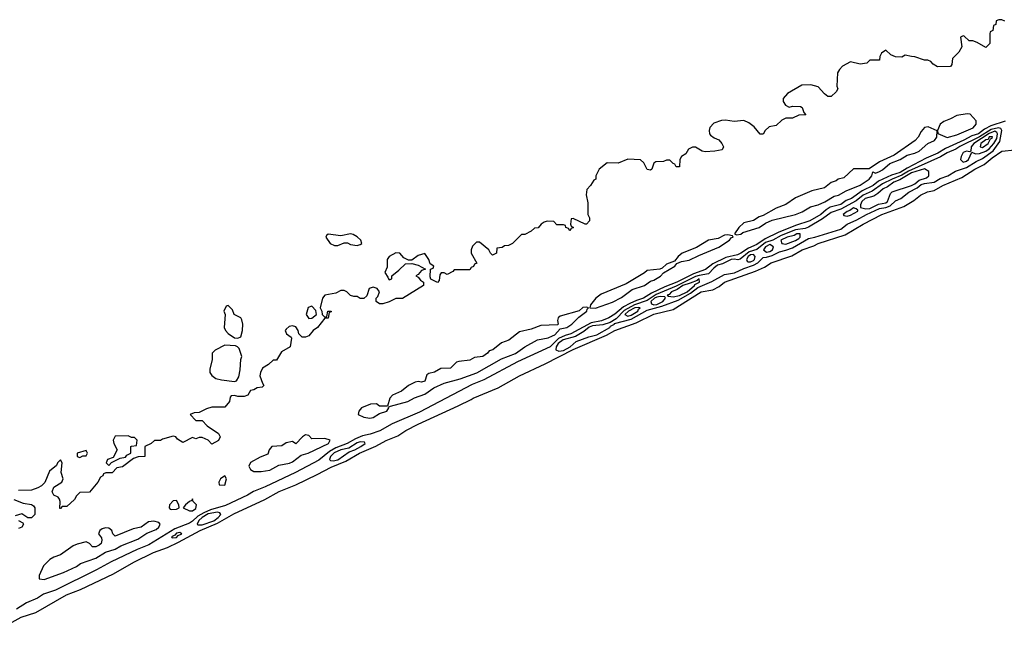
# Model space of a CAD drawing. Header units: inches. Extents: x 2701323 to 2964515, y 494916 to 722124.
# Tile 412 of 656: x 2952338 to 2958445, y 531946 to 535758. Entities that reach past the tile are written whole.
import ezdxf

# ---------------------------------------------------------------- set-up
doc = ezdxf.new("R2010")
doc.units = ezdxf.units.IN
doc.header["$MEASUREMENT"] = 0
doc.layers.add('C9553', color=7, linetype='Continuous')

msp = doc.modelspace()

# ---------------------------------------------------------------- linework, layer by layer
at = {"layer": 'C9553', "color": 2}
for points, elevation in [([(2958448.4, 535748.4), (2958430, 535758), (2958410, 535758), (2958394, 535750), (2958392.7, 535727.3), (2958378, 535722), (2958374, 535690), (2958358, 535682), (2958354, 535670), (2958354, 535610), (2958330, 535586), (2958276.4, 535616.4), (2958250, 535626), (2958227.3, 535627.3), (2958196.4, 535656.4), (2958190, 535658), (2958174, 535650), (2958182, 535590), (2958163.6, 535556.4), (2958123.6, 535516.4), (2958119.6, 535480.4), (2958110, 535468), (2958030, 535466), (2958003.1, 535483.1), (2957990, 535498), (2957970, 535508), (2957950, 535508), (2957890, 535528.7), (2957868.8, 535528.8), (2957830, 535538), (2957810, 535526), (2957770, 535528), (2957740.2, 535540.2), (2957710, 535568), (2957682, 535550), (2957672, 535530), (2957670, 535506), (2957610, 535506), (2957591.6, 535488.4), (2957550, 535481.2), (2957490, 535497.2), (2957442, 535470), (2957422, 535450), (2957411, 535429), (2957406.4, 535346.4), (2957411.2, 535328.8), (2957402, 535310), (2957370, 535282), (2957350, 535282), (2957330, 535297.2), (2957290, 535340.7), (2957245.5, 535354.5), (2957188.5, 535351.5), (2957099.9, 535300.1), (2957074, 535270), (2957074, 535250), (2957087.7, 535227.7), (2957110, 535216), (2957130, 535221), (2957179.6, 535219.6), (2957190, 535214), (2957202, 535182), (2957212.7, 535167.3), (2957170, 535166), (2957130, 535148), (2957090, 535148), (2957065.4, 535134.6), (2957030, 535102), (2956986.4, 535093.6), (2956962, 535070), (2956950, 535048), (2956930, 535048), (2956893.6, 535093.6), (2956859.3, 535119.3), (2956830, 535132.3), (2956770, 535127.3), (2956715.9, 535135.9), (2956690, 535133.6), (2956643.9, 535116.1), (2956619.1, 535090), (2956613.4, 535070), (2956616.3, 535050), (2956622, 535042), (2956645.5, 535025.5), (2956673.7, 535013.7), (2956692, 534990), (2956702, 534970), (2956694, 534950), (2956650, 534942), (2956590, 534939), (2956570, 534942), (2956530, 534968), (2956510, 534968), (2956485.4, 534954.6), (2956470, 534926), (2956442, 534910), (2956432, 534890), (2956430, 534846), (2956410, 534846), (2956402, 534862), (2956390, 534866), (2956370, 534886), (2956350, 534886), (2956330, 534878), (2956283.5, 534876.5), (2956271.2, 534868.8), (2956258, 534830), (2956250, 534824), (2956230, 534828.7), (2956209.3, 534869.3), (2956189, 534889), (2956110, 534892.3), (2956050, 534869.2), (2955982, 534870), (2955932, 534830), (2955911.3, 534788.7), (2955911, 534770), (2955898, 534762), (2955878, 534730), (2955855.3, 534704.7), (2955851.2, 534671.2), (2955862, 534622), (2955862, 534550), (2955872, 534530), (2955872, 534510), (2955854, 534490), (2955846, 534490), (2955770, 534526), (2955758, 534522), (2955754, 534490), (2955758, 534478), (2955772, 534470), (2955758, 534462), (2955750, 534448), (2955742, 534462), (2955726, 534470), (2955722, 534482), (2955710, 534486), (2955670, 534486), (2955650, 534506), (2955610, 534508), (2955590, 534502), (2955572, 534490), (2955552.7, 534467.3), (2955530, 534466), (2955510, 534446), (2955470, 534426), (2955450, 534426), (2955394, 534370), (2955370, 534358), (2955343.6, 534356.4), (2955330, 534346), (2955298, 534342), (2955294, 534310), (2955270, 534298), (2955258, 534310), (2955248, 534330), (2955190, 534378), (2955170, 534378), (2955147.1, 534352.9), (2955138.8, 534330), (2955138, 534310), (2955172.7, 534247.3), (2955158, 534242), (2955152.7, 534227.3), (2955138, 534222), (2955130, 534206), (2955032.7, 534207.3), (2955023.6, 534196.4), (2954990, 534178), (2954970, 534188), (2954952.7, 534187.3), (2954943.6, 534176.4), (2954939.6, 534140.4), (2954930, 534128), (2954888, 534148), (2954884, 534164), (2954886, 534210), (2954902, 534218), (2954906, 534230), (2954884, 534244), (2954875.3, 534270), (2954850, 534308.7), (2954810, 534295.3), (2954770, 534266), (2954750, 534266), (2954720.9, 534280.9), (2954695.3, 534310), (2954670, 534312.3), (2954630, 534288.7), (2954616, 534270), (2954616.9, 534223.1), (2954602, 534190), (2954622, 534162), (2954624.7, 534150), (2954630, 534144.7), (2954646, 534150), (2954646, 534170), (2954690, 534204.7), (2954730, 534244.7), (2954770, 534246), (2954810, 534236), (2954854, 534210), (2954830, 534202), (2954810, 534178), (2954794, 534170), (2954810, 534162), (2954823.5, 534143.5), (2954842, 534130), (2954842, 534110), (2954711.6, 534028.4), (2954670, 534028), (2954630, 534008), (2954590, 533995.3), (2954570, 533995.3), (2954548, 534010), (2954548.7, 534030), (2954559.3, 534040.7), (2954569, 534070), (2954555.3, 534090), (2954530, 534099.3), (2954506, 534090), (2954490, 534046), (2954471.2, 534028.8), (2954450, 534029), (2954430, 534042), (2954410, 534042), (2954388.4, 534048.4), (2954366, 534070), (2954350, 534078), (2954330, 534078), (2954298, 534062), (2954230, 534048.7), (2954216, 534030), (2954202, 533970), (2954212, 533950), (2954214, 533930), (2954230, 533914), (2954242, 533918), (2954248.8, 533951.2), (2954270, 533951.3), (2954270, 533946), (2954258, 533942), (2954250, 533906), (2954230, 533906), (2954184.7, 533850), (2954158, 533830), (2954130, 533798), (2954111.2, 533788.8), (2954089.3, 533789.3), (2954068.8, 533808.8), (2954064, 533830), (2954050, 533854), (2954030, 533859), (2954010, 533855.3), (2953990, 533838), (2953984.7, 533830), (2953992, 533810), (2954022, 533790), (2954023.6, 533783.6), (2954016, 533730), (2953962, 533698), (2953930, 533646), (2953910, 533646), (2953881, 533619), (2953844, 533596), (2953831, 533570), (2953826.8, 533550), (2953842.8, 533502.8), (2953852, 533490), (2953842, 533478), (2953810, 533474), (2953790, 533462), (2953770, 533458), (2953752, 533430), (2953730, 533422), (2953690, 533422), (2953670, 533428), (2953650, 533426), (2953642, 533418), (2953638, 533390), (2953610, 533355.3), (2953530, 533354), (2953495.9, 533344.1), (2953450, 533322), (2953419.6, 533320.4), (2953394, 533310), (2953430, 533272), (2953470, 533271.3), (2953499.6, 533239.6), (2953570.7, 533190.7), (2953582, 533170), (2953570.9, 533149.1), (2953530, 533126), (2953506, 533150), (2953470, 533166), (2953450, 533166), (2953430, 533158), (2953410, 533166), (2953350, 533135.3), (2953316.4, 533156.4), (2953306, 533170), (2953290, 533175.3), (2953223.6, 533156.4), (2953210, 533148), (2953172.7, 533147.3), (2953154, 533130), (2953114, 533110), (2953114, 533050), (2953072.7, 533047.3), (2953043.6, 533036.4), (2952975.3, 532984.7), (2952941, 532979), (2952911.3, 532948.7), (2952872.7, 532947.3), (2952858, 532942), (2952854, 532930), (2952839.6, 532920.4), (2952822, 532890), (2952771.2, 532828.8), (2952710, 532826), (2952690, 532806), (2952676.9, 532783.1), (2952630, 532738), (2952602, 532738), (2952590, 532726), (2952586, 532726), (2952589, 532770), (2952584.7, 532784.7), (2952576.5, 532796.5), (2952549.2, 532809.2), (2952539, 532830), (2952550, 532858), (2952598, 532890), (2952608, 532910), (2952595.3, 532950), (2952602, 533010), (2952590, 533028), (2952572, 533010), (2952566, 532994), (2952521.4, 532958.6), (2952493.2, 532886.8), (2952472.7, 532867.3), (2952450, 532855.1), (2952410, 532839.5), (2952330, 532838)], 2), ([(2958450, 535128.7), (2958360.7, 535099.3), (2958321.8, 535078.2), (2958283.8, 535050), (2958242.3, 535037.7), (2958193.4, 535010), (2958080.5, 534959.5), (2958032.4, 534930), (2957961, 534899), (2957841.9, 534838.1), (2957798.7, 534810), (2957745.2, 534794.8), (2957664.1, 534755.9), (2957630.3, 534730), (2957562.7, 534697.3), (2957497, 534650), (2957464.3, 534635.7), (2957430, 534612.2), (2957365.6, 534594.4), (2957340.4, 534579.6), (2957307, 534550), (2957238, 534510), (2957150, 534481.8), (2957042.1, 534437.9), (2956961.8, 534398.2), (2956910, 534364.2), (2956858, 534342), (2956810, 534309.8), (2956790, 534300.7), (2956717, 534283), (2956636.9, 534243.1), (2956591.2, 534208.8), (2956517.6, 534182.4), (2956413.1, 534130), (2956338.6, 534101.4), (2956257.1, 534062.9), (2956206, 534030), (2956162.5, 534017.5), (2956121.8, 533998.2), (2956083.5, 533976.5), (2956030, 533931.8), (2955991, 533909), (2955945.5, 533890), (2955882, 533878), (2955755.3, 533810), (2955720.6, 533799.4), (2955680.2, 533779.8), (2955628.6, 533730), (2955424.8, 533635.2), (2955215.6, 533524.4), (2955144.4, 533495.6), (2954817, 533323), (2954648.6, 533251.4), (2954570.9, 533209.1), (2954512.1, 533187.9), (2954463.7, 533176.3), (2954421, 533159), (2954368.2, 533130), (2954297.9, 533102.1), (2954259.8, 533080.2), (2954193.2, 533026.8), (2954048.2, 532950), (2953859.6, 532860.4), (2953788.7, 532831.3), (2953750.9, 532809.1), (2953614.9, 532745.1), (2953521.4, 532718.6), (2953479.5, 532700.5), (2953441.6, 532678.4), (2953410, 532648.8), (2953390, 532636.5), (2953300.3, 532599.7), (2953138.3, 532501.7), (2953067.2, 532472.8), (2952905, 532395), (2952814.3, 532345.7), (2952559.1, 532220.9), (2952485.7, 532194.3), (2952447.2, 532170), (2952379.2, 532140.8), (2952317.3, 532102.7)], 6), ([(2952153.7, 531946.3), (2952346.6, 532053.4), (2952437.5, 532082.5), (2952628.8, 532191.2), (2952715.3, 532224.7), (2952918.5, 532321.5), (2953046.3, 532393.7), (2953167, 532453), (2953254.6, 532485.4), (2953323.1, 532516.9), (2953457.6, 532590), (2953564, 532636), (2953666.8, 532693.2), (2953857.2, 532782.8), (2953947.1, 532832.9), (2954050, 532874), (2954183.5, 532936.5), (2954270, 532982.6), (2954360.6, 533019.4), (2954445.1, 533070), (2954546.1, 533113.9), (2954610, 533148.4), (2954683.5, 533176.5), (2954733.2, 533210), (2954810, 533250.4), (2955057.7, 533362.3), (2955138.3, 533401.7), (2955150, 533411.7), (2955304.7, 533475.3), (2955437.2, 533550), (2955596.2, 533623.8), (2955770, 533712.7), (2955978.2, 533801.8), (2956030, 533831.3), (2956161.4, 533878.6), (2956270, 533931.7), (2956390, 533961.3), (2956565.2, 534070), (2956636.6, 534083.4), (2956675.8, 534104.2), (2956710, 534130.3), (2956902.3, 534197.7), (2956957.7, 534222.3), (2956999, 534250), (2957126.1, 534293.9), (2957190, 534330.3), (2957263.8, 534356.2), (2957290, 534370.3), (2957456.9, 534423.1), (2957569.3, 534490), (2957685.2, 534550), (2957821.4, 534598.6), (2957882.6, 534637.4), (2957924, 534670), (2957968.7, 534690), (2958010, 534698), (2958062.7, 534730), (2958180.8, 534779.2), (2958262, 534830), (2958320.3, 534859.7), (2958370, 534901.7), (2958430, 534943), (2958510, 534950.3)], 6), ([(2952301.4, 532781.4), (2952359.8, 532759.8), (2952410.6, 532750.6), (2952422.8, 532742.8), (2952432, 532730), (2952431.3, 532690), (2952422, 532678), (2952410, 532668), (2952388, 532668), (2952350, 532694), (2952310, 532682)], 2), ([(2952330, 532652), (2952358, 532638), (2952362, 532630), (2952351.3, 532610), (2952330, 532602)], 2)]:
    msp.add_lwpolyline(points, dxfattribs=dict(at, elevation=elevation))
for points, elevation in [([(2958214.8, 535174.8), (2958150, 535164.7), (2958110, 535142.4), (2958070, 535127), (2958047.3, 535110), (2958031.3, 535071.3), (2958031.6, 535051.6), (2958090, 535027.7), (2958150, 535044.4), (2958252.3, 535087.7), (2958269.4, 535110), (2958269.2, 535130), (2958232, 535172)], 6), ([(2958407.9, 535087.9), (2958362.8, 535077.2), (2958290, 535030.9), (2958167.9, 534972.1), (2958144.6, 534955.4), (2958090, 534931.3), (2958050, 534907.1), (2957850, 534818), (2957810, 534793), (2957750.1, 534769.9), (2957690, 534739.6), (2957624.5, 534695.5), (2957569.3, 534670.7), (2957525.9, 534634.1), (2957430, 534582.7), (2957370, 534562.6), (2957316.5, 534523.5), (2957230, 534470.6), (2957210, 534462.5), (2957150, 534454.7), (2957060.4, 534419.6), (2957010, 534391.2), (2956964.1, 534375.9), (2956910, 534332.9), (2956861.5, 534318.5), (2956806.2, 534273.7), (2956791, 534269), (2956770, 534273.6), (2956750, 534271), (2956696.4, 534243.6), (2956665.4, 534234.6), (2956642.4, 534217.6), (2956610, 534181), (2956552.5, 534172.5), (2956530, 534164.5), (2956410, 534104.4), (2956285.8, 534054.2), (2956230, 534017.5), (2956150, 533989.4), (2956086.3, 533953.7), (2956037.7, 533902.3), (2956000.7, 533879.3), (2955955.1, 533864.9), (2955890, 533859.5), (2955869.7, 533850.3), (2955836.4, 533823.6), (2955786, 533794), (2955707.5, 533772.5), (2955677.9, 533750), (2955665.9, 533730), (2955662.6, 533710), (2955682.6, 533702.6), (2955710, 533706), (2955751.1, 533728.9), (2955790, 533762.2), (2955868.4, 533791.6), (2955916.8, 533803.2), (2955997.4, 533850), (2956002.2, 533857.8), (2956026.6, 533870), (2956026.6, 533873.4), (2956130, 533900.4), (2956230, 533956.6), (2956319.6, 533980.4), (2956420.8, 534019.2), (2956498.2, 534061.8), (2956543.9, 534096.1), (2956630, 534133.4), (2956710, 534177.8), (2956772.1, 534187.9), (2956830, 534215.6), (2956890, 534234.8), (2956916, 534250), (2956950, 534284), (2956970, 534285), (2957004, 534296), (2957050, 534319), (2957090, 534328.2), (2957130, 534343.8), (2957230, 534402), (2957270, 534410.2), (2957430, 534458.8), (2957470, 534490.2), (2957530, 534516.5), (2957589.6, 534550), (2957670, 534586.2), (2957710, 534592.5), (2957736.2, 534603.8), (2957770, 534635.3), (2957802.7, 534650), (2957852.6, 534687.4), (2957904.8, 534715.2), (2957930, 534735.9), (2957950, 534742.9), (2958009, 534751), (2958047.9, 534772.1), (2958095.1, 534790), (2958142, 534818), (2958210, 534840.6), (2958270, 534878.5), (2958310, 534897.8), (2958375.4, 534944.6), (2958416.8, 535003.2), (2958429.8, 535070), (2958422.5, 535082.5)], 10), ([(2957973.3, 535093.3), (2957950, 535089.6), (2957930, 535064.5), (2957911.2, 535028.8), (2957891.2, 535008.8), (2957762.4, 534917.6), (2957670, 534877.2), (2957606, 534834), (2957510, 534834), (2957450, 534778), (2957414, 534770), (2957402, 534758), (2957370, 534749), (2957330, 534715.1), (2957250, 534696.2), (2957150, 534653.6), (2957090, 534612.3), (2957030, 534589.6), (2956950, 534542.7), (2956924.4, 534535.6), (2956888.2, 534511.8), (2956830, 534498), (2956798.8, 534470), (2956772, 534430), (2956784, 534424), (2956810, 534428.4), (2956822.7, 534437.3), (2956925.2, 534470), (2956963, 534497), (2957004.6, 534515.4), (2957150, 534550.4), (2957190, 534566.7), (2957242.6, 534597.4), (2957291, 534609), (2957332.2, 534627.8), (2957390, 534663.8), (2957415.3, 534670), (2957463.6, 534696.4), (2957550, 534732.4), (2957606, 534770), (2957624, 534790), (2957630, 534814), (2957646.8, 534806.8), (2957670, 534816), (2957690, 534827.3), (2957734.2, 534865.8), (2957799, 534890), (2957842.4, 534917.6), (2957890, 534930.4), (2957916.4, 534943.6), (2957970, 534990.4), (2958012, 535008), (2958027, 535030), (2958029.1, 535069.1)], 6), ([(2958386.2, 535066.2), (2958350, 535052.9), (2958256.2, 534990), (2958239.5, 534970), (2958238, 534942), (2958230, 534939), (2958210, 534942.7), (2958190, 534935.1), (2958176.5, 534910), (2958174, 534890), (2958190, 534874), (2958210, 534880.9), (2958222.4, 534890), (2958243.1, 534936.9), (2958265.4, 534925.4), (2958290, 534927.3), (2958330, 534941.9), (2958350, 534956.3), (2958379.5, 534990), (2958398.4, 535021.6), (2958403.4, 535050), (2958398.8, 535058.8)], 14), ([(2958372.5, 535032.5), (2958350, 535030.5), (2958344, 535016), (2958330, 535012.9), (2958299.6, 534990), (2958294.8, 534970), (2958310, 534966), (2958344, 534990), (2958360.1, 535019.9), (2958370, 535024.2)], 18), ([(2957950, 534834), (2957870, 534807.5), (2957796.1, 534763.9), (2957760.3, 534750), (2957719.3, 534720.7), (2957693, 534710), (2957660.2, 534679.8), (2957635.8, 534664.2), (2957582, 534650), (2957562, 534630), (2957552, 534610), (2957553.4, 534593.4), (2957585.2, 534585.2), (2957610, 534587.2), (2957665.3, 534614.7), (2957710, 534621.2), (2957720.4, 534630), (2957738.9, 534681.1), (2957749.7, 534690.3), (2957870, 534730.2), (2957890, 534740.2), (2957916.9, 534763.1), (2957962.6, 534777.4), (2957977.2, 534790), (2957976.6, 534816.6)], 14), ([(2957510, 534590.8), (2957485.7, 534574.3), (2957470, 534569.4), (2957445.5, 534550), (2957450, 534544), (2957470, 534538.7), (2957490, 534544.9), (2957537.2, 534570), (2957536.5, 534576.5), (2957526, 534586)], 14), ([(2954390, 534429.4), (2954330, 534417.2), (2954250, 534428.7), (2954239.6, 534420.4), (2954236, 534410), (2954264, 534370), (2954290, 534357.1), (2954310, 534358), (2954350, 534374), (2954370, 534373.4), (2954390, 534364.4), (2954430, 534357.3), (2954450, 534362.8), (2954459, 534370), (2954453.2, 534390), (2954431.5, 534411.5), (2954406.8, 534426.8)], 2), ([(2956730, 534423.7), (2956710, 534421.6), (2956670, 534400.7), (2956610, 534391.6), (2956534.9, 534345.1), (2956446, 534310), (2956421, 534290), (2956399.8, 534260.2), (2956350, 534242.7), (2956322.8, 534217.2), (2956308.6, 534211.4), (2956230, 534202.7), (2956212.5, 534187.5), (2956099.6, 534120.4), (2955944.9, 534055.1), (2955910.7, 534030), (2955878, 533990), (2955874, 533970), (2955910, 533968), (2956014.1, 534005.9), (2956070, 534034.8), (2956135.9, 534084.1), (2956214, 534110), (2956250, 534136), (2956270, 534142), (2956312.6, 534167.4), (2956331.8, 534188.2), (2956402, 534230), (2956413.2, 534246.8), (2956442, 534258), (2956490, 534265.7), (2956550, 534296.3), (2956673.4, 534346.6), (2956740.9, 534390), (2956753.6, 534406.4), (2956762, 534410), (2956758, 534418)], 6), ([(2957178, 534430), (2957158.8, 534430), (2957140.5, 534419.5), (2957098, 534410), (2957059.6, 534390), (2957063.8, 534370), (2957090, 534365.2), (2957150, 534388.4), (2957170, 534401.7), (2957178.9, 534410)], 14), ([(2956990, 534363.2), (2956962.7, 534350), (2956951.5, 534330), (2956970, 534317.1), (2956990, 534319.8), (2957006, 534330), (2957013.7, 534350)], 14), ([(2956890, 534301.4), (2956870, 534300.6), (2956855.2, 534290), (2956845.4, 534270), (2956850, 534259.5), (2956856.7, 534256.7), (2956870, 534255.6), (2956890, 534264.3), (2956895.7, 534270), (2956899.8, 534290)], 14), ([(2956552, 534150), (2956539.5, 534140.5), (2956497, 534123), (2956451.5, 534110), (2956415.9, 534084.1), (2956380.3, 534070), (2956365.3, 534054.7), (2956353.4, 534050), (2956362.5, 534042.5), (2956390, 534039.3), (2956430, 534048.2), (2956476.8, 534070), (2956524, 534110), (2956524.7, 534115.3), (2956554.5, 534130)], 14), ([(2956310, 534041.2), (2956290, 534037.3), (2956274.2, 534030), (2956252.2, 534010), (2956256, 533996), (2956270, 533990.2), (2956290, 533991.5), (2956310, 534001), (2956326.4, 534010), (2956344.2, 534030), (2956338.9, 534038.9)], 14), ([(2953630, 533986), (2953618, 533982), (2953604.7, 533950), (2953612, 533930), (2953606, 533850), (2953614, 533830), (2953630, 533810.8), (2953670, 533784.7), (2953690, 533782), (2953708.8, 533791.2), (2953719, 533830), (2953722, 533870), (2953716.4, 533896.4), (2953708.4, 533908.4), (2953668, 533930), (2953658, 533958)], 2), ([(2954150, 533982), (2954127.3, 533972.7), (2954114.8, 533930), (2954130, 533904.7), (2954150, 533906), (2954178, 533930), (2954175.3, 533955.3)], 2), ([(2955855.3, 533975.3), (2955830, 533973.2), (2955806.8, 533953.2), (2955690, 533919), (2955678, 533910), (2955672.7, 533892.7), (2955678, 533870), (2955674, 533866), (2955570, 533861.6), (2955510, 533838.7), (2955438.5, 533821.5), (2955370.8, 533770), (2955326.2, 533753.8), (2955271.3, 533710), (2955250, 533704), (2955238.8, 533690), (2955210, 533669.7), (2955157.6, 533662.4), (2955130, 533646), (2955060.9, 533639.1), (2955046.7, 533633.3), (2955010, 533597.2), (2954950, 533594), (2954910, 533572.3), (2954875.5, 533564.5), (2954863.8, 533556.2), (2954850, 533515.3), (2954830.4, 533509.6), (2954810, 533513.2), (2954790, 533509.2), (2954750, 533489), (2954704.9, 533455.1), (2954650, 533429.2), (2954634, 533410), (2954618, 533362), (2954570, 533362), (2954550, 533375.3), (2954513.2, 533373.2), (2954458, 533350), (2954441, 533330), (2954438, 533310), (2954472.8, 533292.8), (2954510, 533286.7), (2954530, 533290.4), (2954570, 533314.8), (2954615.3, 533330), (2954628, 533350), (2954626, 533354), (2954638, 533362), (2954744, 533390), (2954787.2, 533412.8), (2954850, 533436.5), (2954905.6, 533474.4), (2954970, 533503.1), (2955070, 533531.4), (2955172, 533568), (2955325.2, 533654.8), (2955411.9, 533688.1), (2955469.9, 533730.1), (2955550, 533772.6), (2955614.7, 533785.3), (2955643.3, 533796.7), (2955656.1, 533803.9), (2955690, 533840.7), (2955731.1, 533848.9), (2955762.7, 533870), (2955806.6, 533913.4), (2955855.3, 533950), (2955858, 533962), (2955866, 533970)], 6), ([(2956173.9, 533973.9), (2956153.4, 533970), (2956112.9, 533950), (2956090.3, 533930), (2956110, 533919.7), (2956130, 533925.1), (2956171.8, 533950), (2956176.6, 533963.4), (2956186.6, 533970)], 14), ([(2953610, 533739), (2953550, 533708), (2953532, 533690), (2953530.8, 533650.8), (2953516.3, 533590), (2953517.3, 533570), (2953530, 533551), (2953553.2, 533533.2), (2953590, 533524), (2953670, 533514), (2953682, 533518), (2953697.2, 533542.8), (2953706, 533586), (2953709.1, 533650.9), (2953715.3, 533670), (2953699, 533719), (2953688.8, 533728.8), (2953675.3, 533735.3)], 2), ([(2953010, 533178), (2952930, 533175.3), (2952918, 533150), (2952921, 533130), (2952942, 533090), (2952918, 533042), (2952882, 533030), (2952874, 533010), (2952890, 532994), (2952907.3, 533012.7), (2952961.2, 533038.8), (2952994.6, 533045.4), (2953003.1, 533056.9), (2953026, 533070), (2953026, 533110), (2953030, 533114), (2953062, 533118), (2953066, 533150), (2953050, 533166), (2953030, 533166)], 2), ([(2954110, 533182.7), (2954091, 533170), (2954050, 533128), (2954030, 533142), (2953990, 533133.2), (2953964, 533116), (2953902, 533110), (2953884.7, 533090), (2953876.3, 533063.7), (2953830, 533045.1), (2953768.9, 533011.1), (2953759.3, 532990), (2953769.1, 532969.1), (2953790, 532956), (2953835.1, 532955.1), (2953890, 532964.9), (2953945.1, 532994.9), (2954011.5, 533008.5), (2954030, 533016.9), (2954083.1, 533056.9), (2954126, 533070), (2954253.2, 533130), (2954264, 533150), (2954230, 533160.7), (2954150, 533159), (2954130, 533179)], 6), ([(2954450, 533140.8), (2954430, 533134.7), (2954379, 533101), (2954330, 533089.8), (2954288, 533072), (2954264.6, 533050), (2954258.8, 533030), (2954264.7, 533024.7), (2954282.2, 533022.2), (2954310, 533027.7), (2954381.8, 533078.2), (2954416.9, 533090), (2954454, 533110), (2954479.6, 533130), (2954476.9, 533136.9)], 10), ([(2952750, 533086), (2952694, 533070), (2952694, 533050), (2952710, 533042), (2952730, 533054), (2952750, 533054), (2952758, 533070)], 2), ([(2953610, 532929), (2953582.8, 532910), (2953572, 532890), (2953574, 532874), (2953610, 532872), (2953620.9, 532910)], 6), ([(2953310, 532775.1), (2953290, 532774.5), (2953267.3, 532750), (2953264.7, 532730), (2953270, 532722), (2953279.6, 532719.6), (2953310, 532722), (2953326, 532730), (2953324, 532750)], 6), ([(2953410, 532786), (2953404.7, 532775.3), (2953390, 532769.5), (2953366, 532750), (2953351, 532730), (2953390, 532712.2), (2953410, 532712.2), (2953430, 532725.5), (2953433.6, 532750), (2953413.2, 532770)], 6), ([(2953564.2, 532704.2), (2953507.5, 532692.5), (2953470.2, 532670), (2953448.8, 532651.2), (2953437.6, 532630), (2953444.3, 532624.3), (2953470, 532624.3), (2953542.2, 532650), (2953569, 532670), (2953585.4, 532690), (2953579, 532699)], 10), ([(2953170, 532647.8), (2953137.1, 532642.9), (2953090.3, 532609.7), (2953040.6, 532599.4), (2952930, 532555.3), (2952915.3, 532570), (2952909, 532590), (2952890, 532605.2), (2952870, 532606.6), (2952850, 532600.9), (2952834.8, 532590), (2952827.3, 532570), (2952844, 532544), (2952847.3, 532530), (2952843, 532510), (2952830, 532498.4), (2952810, 532489.7), (2952789.7, 532489.7), (2952770, 532508.7), (2952750, 532519), (2952694.8, 532505.2), (2952670, 532495.3), (2952590, 532439), (2952550, 532425.2), (2952524.7, 532410), (2952484.7, 532370), (2952459.1, 532310), (2952458, 532290), (2952490, 532286), (2952610, 532330.2), (2952690, 532367.8), (2952714.6, 532385.4), (2952810, 532418.8), (2952870, 532456.5), (2952930, 532474.7), (2952964.7, 532495.3), (2953070, 532537.2), (2953126, 532574), (2953183.8, 532596.2), (2953200.5, 532610), (2953209.4, 532630), (2953199.7, 532639.7)], 6), ([(2953330, 532576.9), (2953310, 532573.3), (2953299.7, 532560.3), (2953279.1, 532550), (2953283.9, 532543.9), (2953310, 532547.3), (2953321.3, 532558.7), (2953343.7, 532570)], 10)]:
    msp.add_lwpolyline(points, close=True, dxfattribs=dict(at, elevation=elevation))

doc.saveas('drawing.dxf')
